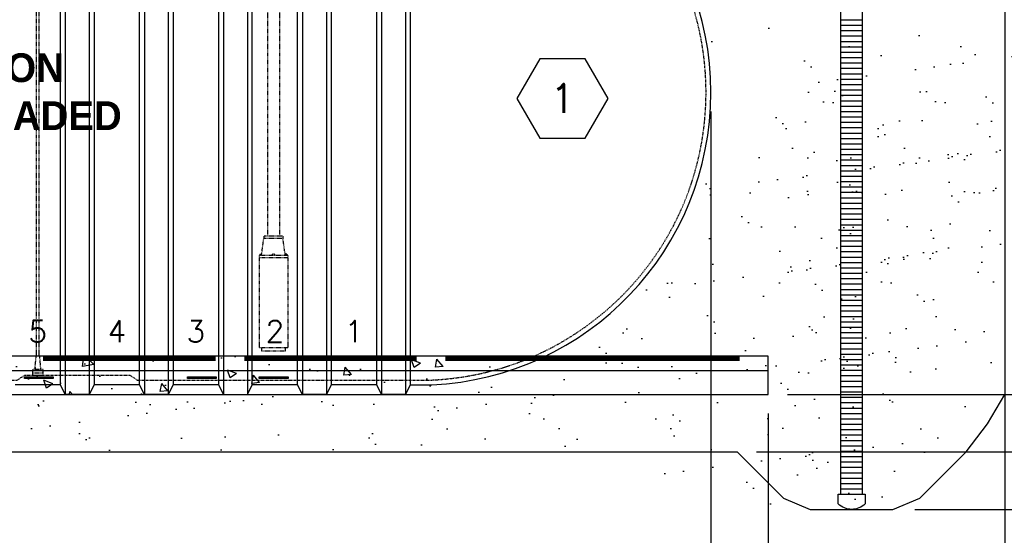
# Model space of a CAD drawing. Extents: x -169 to 6736, y -208 to 3022.
# Tile 391 of 656: x 1826 to 2032, y 762 to 870. Entities that reach past the tile are written whole.
import ezdxf
from ezdxf.enums import TextEntityAlignment as Align

# ---------------------------------------------------------------- set-up
doc = ezdxf.new("R2010")
doc.units = 0
doc.header["$MEASUREMENT"] = 0
doc.header["$PDSIZE"] = 1
doc.linetypes.add('HIDDEN3', pattern=[0.1875, 0.125, -0.0625])
doc.linetypes.add('HIDDEN5', pattern=[0.05, 0.025, -0.025])
doc.layers.get('0').update_dxf_attribs({"color": 255, "linetype": 'CONTINUOUS'})
doc.layers.get('DEFPOINTS').update_dxf_attribs({"linetype": 'CONTINUOUS'})
for name, color, linetype in [('CONCRETE-HATCH', 2, 'CONTINUOUS'), ('DIM', 3, 'CONTINUOUS'), ('PEAGRAVEL-HATCH', 3, 'CONTINUOUS'), ('PROBE', 2, 'CONTINUOUS'), ('PVC-4', 4, 'CONTINUOUS'), ('PVC-4-HATCH', 7, 'CONTINUOUS'), ('SUB-PUMP', 4, 'CONTINUOUS'), ('TANK-ANCHOR', 4, 'CONTINUOUS'), ('TANK-DESCRIPTION', 3, 'CONTINUOUS'), ('TANK-HOLE', 5, 'CONTINUOUS'), ('TANK-UST', 5, 'CONTINUOUS'), ('TANK-UST-RIB', 7, 'CONTINUOUS'), ('TANK-UST-RIB-NO.', 7, 'CONTINUOUS'), ('TEXT', 3, 'CONTINUOUS')]:
    doc.layers.add(name, color=color, linetype=linetype)
doc.styles.add('BOLD', font='bold', dxfattribs={"height": 7.2})
doc.styles.add('SIMPLEX', font='simplex')
doc.dimstyles.new('DIM64', dxfattribs={"dimscale": 64, "dimtxt": 0.09375, "dimasz": 0.09375, "dimexe": 0.0625, "dimexo": 0.0625, "dimgap": 0.046875, "dimtad": 1, "dimdec": 4, "dimzin": 3, "dimdsep": 46, "dimlunit": 4, "dimtxsty": 'SIMPLEX', "dimcen": 0, "dimclrd": 256, "dimclre": 256, "dimclrt": 256, "dimadec": 0, "dimazin": 0, "dimtfac": 1, "dimtdec": 4, "dimtmove": 0, "dimatfit": 3, "dimfxl": 1, "dimfrac": 2, "dimtolj": 1, "dimtzin": 0, "dimarcsym": 0})

# ---------------------------------------------------------------- blocks, each defined once
blk = doc.blocks.new('*D103')
at = {"layer": 'DEFPOINTS', "color": 0, "transparency": 16777216}
for p in [(1425.66, 854.52), (1970.41, 854.52), (1970.41, 719.02)]:
    blk.add_point(p, dxfattribs=at)
at = {"layer": 'DIM', "lineweight": -2, "transparency": 16777216}
for p, q in [((1425.66, 850.52), (1425.66, 715.02)), ((1970.41, 850.52), (1970.41, 715.02)), ((1431.66, 719.02), (1964.41, 719.02))]:
    blk.add_line(p, q, dxfattribs=at)
at = {"layer": 'DIM', "transparency": 16777216}
for points in [[(1431.66, 720.02), (1431.66, 718.02), (1425.66, 719.02)], [(1964.41, 720.02), (1964.41, 718.02), (1970.41, 719.02)]]:
    blk.add_solid(points, dxfattribs=at)
at = {"layer": 'DIM', "transparency": 16777216, "insert": (1698.04, 726.59), "char_height": 6, "attachment_point": 5, "style": 'SIMPLEX'}
blk.add_mtext('\\A1;45\'-4 3/4" (F.V. TANK LENGTH)', dxfattribs=at)
blk = doc.blocks.new('*D104')
at = {"layer": 'DEFPOINTS', "color": 0, "transparency": 16777216}
for p in [(1932.06, 917.52), (2172.84, 917.52), (1987.06, 791.52)]:
    blk.add_point(p, dxfattribs=at)
at = {"layer": 'DIM', "lineweight": -2, "transparency": 16777216}
for p, q in [((1936.06, 917.52), (2176.84, 917.52)), ((2172.84, 797.52), (2172.84, 911.52)), ((1991.06, 791.52), (2176.84, 791.52))]:
    blk.add_line(p, q, dxfattribs=at)
at = {"layer": 'DIM', "transparency": 16777216}
for points in [[(2171.84, 911.52), (2173.84, 911.52), (2172.84, 917.52)], [(2171.84, 797.52), (2173.84, 797.52), (2172.84, 791.52)]]:
    blk.add_solid(points, dxfattribs=at)
at = {"layer": 'DIM', "transparency": 16777216, "insert": (2165.27, 854.52), "char_height": 6, "attachment_point": 5, "rotation": 90, "style": 'SIMPLEX'}
blk.add_mtext('\\A1;10\'-6" O.D. (F.V.)', dxfattribs=at)
blk = doc.blocks.new('*D105')
at = {"layer": 'DEFPOINTS', "color": 0, "transparency": 16777216}
for p in [(1982.41, 791.52), (2009.01, 767.54), (2172.84, 767.54)]:
    blk.add_point(p, dxfattribs=at)
at = {"layer": 'DIM', "lineweight": -2, "transparency": 16777216}
for p, q in [((1986.41, 791.52), (2176.84, 791.52)), ((2172.84, 785.52), (2172.84, 773.54)), ((2013.01, 767.54), (2176.84, 767.54))]:
    blk.add_line(p, q, dxfattribs=at)
at = {"layer": 'DIM', "transparency": 16777216}
for points in [[(2171.84, 785.52), (2173.84, 785.52), (2172.84, 791.52)], [(2171.84, 773.54), (2173.84, 773.54), (2172.84, 767.54)]]:
    blk.add_solid(points, dxfattribs=at)
at = {"layer": 'DIM', "transparency": 16777216, "insert": (2166.27, 779.53), "char_height": 6, "attachment_point": 5, "rotation": 90, "style": 'SIMPLEX'}
blk.add_mtext("\\A1;2'", dxfattribs=at)
blk = doc.blocks.new('*D107')
at = {"layer": 'DEFPOINTS', "color": 0, "transparency": 16777216}
for p in [(1982.41, 791.52), (2153.96, 791.52), (1975.92, 779.53)]:
    blk.add_point(p, dxfattribs=at)
at = {"layer": 'DIM', "lineweight": -2, "transparency": 16777216}
for p, q in [((2153.96, 797.52), (2153.96, 803.52)), ((1986.41, 791.52), (2157.96, 791.52)), ((2153.96, 779.53), (2153.96, 791.52)), ((1979.92, 779.53), (2157.96, 779.53)), ((2153.96, 773.53), (2153.96, 767.53))]:
    blk.add_line(p, q, dxfattribs=at)
at = {"layer": 'DIM', "transparency": 16777216}
for points in [[(2152.96, 797.52), (2154.96, 797.52), (2153.96, 791.52)], [(2152.96, 773.53), (2154.96, 773.53), (2153.96, 779.53)]]:
    blk.add_solid(points, dxfattribs=at)
at = {"layer": 'DIM', "transparency": 16777216, "insert": (2147.39, 785.53), "char_height": 6, "attachment_point": 5, "rotation": 90, "style": 'SIMPLEX'}
blk.add_mtext("\\A1;1'", dxfattribs=at)
blk = doc.blocks.new('HEX')
at = {"color": 3}
blk.add_lwpolyline([(-0.0577, 0.1), (-0.1155, 0), (-0.0577, -0.1), (0.0577, -0.1), (0.1155, 0), (0.0577, 0.1)], close=True, dxfattribs=at)
at = {"color": 3, "style": 'SIMPLEX'}
blk.add_attdef('D#', text='', height=0.08, dxfattribs=at).set_placement((0, 0), align=Align.MIDDLE)
blk = doc.blocks.new('*D109')
at = {"layer": 'DEFPOINTS', "color": 0, "transparency": 16777216}
for p in [(1368.59, 978.3), (2031.81, 978.01), (1368.59, 700.52)]:
    blk.add_point(p, dxfattribs=at)
at = {"layer": 'DIM', "lineweight": -2, "transparency": 16777216}
for p, q in [((1368.59, 974.3), (1368.59, 696.52)), ((2031.81, 974.01), (2031.81, 696.52)), ((2025.81, 700.52), (1374.59, 700.52))]:
    blk.add_line(p, q, dxfattribs=at)
at = {"layer": 'DIM', "transparency": 16777216}
for points in [[(1374.59, 701.52), (1374.59, 699.52), (1368.59, 700.52)], [(2025.81, 701.52), (2025.81, 699.52), (2031.81, 700.52)]]:
    blk.add_solid(points, dxfattribs=at)
at = {"layer": 'DIM', "transparency": 16777216, "insert": (1700.2, 708.09), "char_height": 6, "attachment_point": 5, "style": 'SIMPLEX'}
blk.add_mtext('\\A1;55\'-3 1/4" (F.V. TANK SLAB)', dxfattribs=at)
blk = doc.blocks.new('*D111')
at = {"layer": 'DEFPOINTS', "color": 0, "transparency": 16777216}
for p in [(2031.81, 978.01), (1970.41, 719.02), (2031.81, 719.02)]:
    blk.add_point(p, dxfattribs=at)
at = {"layer": 'DIM', "lineweight": -2, "transparency": 16777216}
for p, q in [((2031.81, 974.01), (2031.81, 715.02)), ((1976.41, 719.02), (2025.81, 719.02))]:
    blk.add_line(p, q, dxfattribs=at)
at = {"layer": 'DIM', "transparency": 16777216}
for points in [[(1976.41, 720.02), (1976.41, 718.02), (1970.41, 719.02)], [(2025.81, 720.02), (2025.81, 718.02), (2031.81, 719.02)]]:
    blk.add_solid(points, dxfattribs=at)
at = {"layer": 'DIM', "transparency": 16777216, "insert": (2001.11, 726.59), "char_height": 6, "attachment_point": 5, "style": 'SIMPLEX'}
blk.add_mtext('\\A1;5\'-1 3/8"', dxfattribs=at)
blk = doc.blocks.new('*D112')
at = {"layer": 'DEFPOINTS', "color": 0, "transparency": 16777216}
for p in [(1982.41, 791.52), (1970.41, 719.02), (1970.41, 635.77)]:
    blk.add_point(p, dxfattribs=at)
at = {"layer": 'DIM', "lineweight": -2, "transparency": 16777216}
for p, q in [((1982.41, 787.52), (1982.41, 631.77)), ((1970.41, 715.02), (1970.41, 631.77)), ((1964.41, 635.77), (1958.41, 635.77)), ((1970.41, 635.77), (1982.41, 635.77)), ((1988.41, 635.77), (2036.27, 635.77))]:
    blk.add_line(p, q, dxfattribs=at)
at = {"layer": 'DIM', "transparency": 16777216}
for points in [[(1964.41, 636.77), (1964.41, 634.77), (1970.41, 635.77)], [(1988.41, 636.77), (1988.41, 634.77), (1982.41, 635.77)]]:
    blk.add_solid(points, dxfattribs=at)
at = {"layer": 'DIM', "transparency": 16777216, "insert": (2021.98, 642.34), "char_height": 6, "attachment_point": 5, "style": 'SIMPLEX'}
blk.add_mtext('\\A1;1\'-0"', dxfattribs=at)

msp = doc.modelspace()

# ---------------------------------------------------------------- hatches: boundary and pattern name
at = {"layer": 'CONCRETE-HATCH', "linetype": 'Continuous'}
h = msp.add_hatch(dxfattribs=at)
h.set_pattern_fill('AR-CONC', color=256, scale=2.67, style=0)
h.set_pattern_definition([(130, (2133.837, 658.424), (-19.15085, -1.6755), [2.0025, -22.0275]), (185, (2133.837, 658.424), (3.7047, 20.0835), [1.602, -17.622]), (79.5486, (2132.241, 658.284), (-15.4462, 18.408), [1.7019, -18.7205]), (133.816, (2133.837, 663.764), (-28.4953, -4.4194), [3.0038, -33.0412]), (83.3644, (2131.462, 663.396), (-24.9555, 26.009), [2.5528, -28.0807]), (188.816, (2133.837, 663.764), (-24.9555, 26.009), [2.403, -26.433]), (159, (2131.167, 662.429), (-15.9374, -10.7499), [2.0025, -22.0275]), (214, (2131.167, 662.429), (-6.4965, 19.3615), [1.602, -17.622]), (108.5486, (2129.839, 661.533), (-22.43394, 8.6116), [1.7019, -18.7205]), (142.5, (2133.837, 658.424), (-0.32467, 8.88827), [0, -17.4084, 0, -17.889, 0, -17.68875]), (172.5, (2133.837, 658.424), (-7.02396, 10.5308), [0, -10.1994, 0, -17.0079, 0, -6.74175]), (212.5, (2139.791, 658.424), (-14.25306, -0.60222), [0, -6.675, 0, -20.826, 0, -27.6345]), (222.5, (2142.461, 658.424), (-15.57107, 2.6728), [0, -8.6775, 0, -13.8306, 0, -19.6245])])
h.paths.add_polyline_path([(1698.03572, 791.52328), (1962.03572, 791.52328), (1962.03572, 799.52328), (1698.03572, 799.52328)])
at = {"layer": 'PEAGRAVEL-HATCH'}
h = msp.add_hatch(dxfattribs=at)
h.set_pattern_fill('AR-SAND', color=256, scale=7.5, style=0)
h.set_pattern_definition([(37.5, (1976.628, 854.523), (-0.47245, 14.4512), [0, -11.4, 0, -12.75, 0, -12.1875]), (7.5, (1976.628, 854.523), (13.2733, 21.1661), [0, -6.15, 0, -10.275, 0, -3.9375]), (327.5, (1967.403, 854.523), (23.35606, 0.04244), [0, -3.75, 0, -13.5, 0, -17.625]), (317.5, (1967.403, 854.523), (22.546, 6.5826), [0, -1.875, 0, -8.85, 0, -10.125])])
h.paths.add_polyline_path([(2148.18907, 982.01471), (2006.41709, 982.01471), (2006.41709, 978.01471), (1986.73254, 978.01471), (1986.73254, 946.07721), (1985.58004, 769.87114), (2011.23179, 768.70325), (2063.50672, 847.60977), (2065.73677, 853.03088), (2067.01001, 856.13125), (2068.85764, 860.79111), (2070.76335, 866.28076), (2071.72467, 868.85813), (2073.27975, 873.06289), (2074.0832, 874.37688), (2075.11992, 877.00486), (2076.72683, 879.63284), (2078.04865, 882.26082), (2079.95826, 884.76681), (2082.60189, 893.17634), (2084.96039, 897.17253), (2085.6426, 899.34269), (2088.87546, 908.84025), (2092.48691, 917.52328), (2095.38775, 924.30849)])
h.paths.add_polyline_path([(1979.78588, 867.55102), (2038.78588, 867.55102), (2038.78588, 886.55102), (1979.78588, 886.55102)])
h = msp.add_hatch(dxfattribs=at)
h.set_pattern_fill('AR-SAND', color=256, scale=7.5, style=0)
h.set_pattern_definition([(37.5, (1889.872, 854.523), (-0.47245, 14.4512), [0, -11.4, 0, -12.75, 0, -12.1875]), (7.5, (1889.872, 854.523), (13.2733, 21.166), [0, -6.15, 0, -10.275, 0, -3.9375]), (327.5, (1880.647, 854.523), (23.3561, 0.0424), [0, -3.75, 0, -13.5, 0, -17.625]), (317.5, (1880.647, 854.523), (22.546, 6.5826), [0, -1.875, 0, -8.85, 0, -10.125])])
edge = h.paths.add_edge_path()
edge.add_line((1987.37689, 978.01471), (1897.0206, 978.01471))
edge.add_line((1897.0206, 978.01471), (1897.0206, 976.75093))
edge.add_line((1897.0206, 976.75093), (1897.00608, 973.7036))
edge.add_line((1897.00608, 973.7036), (1892.87495, 973.7036))
edge.add_line((1892.87495, 973.7036), (1892.87495, 930.05404))
edge.add_line((1892.87495, 930.05404), (1890.16072, 930.05404))
edge.add_arc((1890.80992, 930.05404), 0.6492, 180, 270)
edge.add_line((1890.80992, 929.40484), (1890.80992, 929.05328))
edge.add_line((1890.80992, 929.05328), (1893.62111, 929.05328))
edge.add_arc((1893.62111, 923.05328), 6, 0, 90, ccw=False)
edge.add_line((1899.62111, 923.05328), (1899.62111, 915.52328))
edge.add_line((1899.62111, 915.52328), (1900.66072, 915.52328))
edge.add_line((1900.66072, 915.52328), (1901.66072, 917.52328))
edge.add_line((1901.66072, 917.52328), (1906.66072, 917.52328))
edge.add_line((1906.66072, 917.52328), (1907.66072, 915.52328))
edge.add_line((1907.66072, 915.52328), (1912.19673, 915.52328))
edge.add_arc((1909.34426, 854.52328), 61.06666, 0, 87.3226925, ccw=False)
edge.add_line((1970.41092, 854.52328), (1972.16709, 854.52328))
edge.add_line((1972.16709, 854.52328), (1997.56144, 946.07721))
edge.add_line((1997.56144, 946.07721), (1987.37689, 946.07721))
edge.add_line((1987.37689, 946.07721), (1987.37689, 978.01471))
h = msp.add_hatch(dxfattribs=at)
h.set_pattern_fill('AR-SAND', color=256, scale=7.5, style=0)
h.set_pattern_definition([(37.5, (1904.122, 767.535), (-0.47245, 14.4512), [0, -11.4, 0, -12.75, 0, -12.1875]), (7.5, (1904.122, 767.535), (13.2733, 21.166), [0, -6.15, 0, -10.275, 0, -3.9375]), (327.5, (1894.897, 767.535), (23.3561, 0.0424), [0, -3.75, 0, -13.5, 0, -17.625]), (317.5, (1894.897, 767.535), (22.546, 6.5826), [0, -1.875, 0, -8.85, 0, -10.125])])
h.paths.add_polyline_path([(1972.16709, 854.52328), (1970.41092, 854.52328, -0.287899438), (1935.87983, 799.52328), (1962.03572, 799.52328), (1962.03572, 791.52328), (1904.16072, 791.52328), (1904.16072, 779.52798), (1950.52883, 779.528), (1960.18569, 769.87114), (1965.78388, 767.53536), (1974.41709, 767.53536, -0.201565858), (1971.60459, 768.71718), (1971.60459, 770.68593), (1972.16709, 770.68593)])
h.paths.add_polyline_path([(2022.12297, 816.261), (2023.21152, 818.88898), (2025.80332, 824.14494), (2027.64334, 828.14009), (2032.12729, 835.70805), (2035.59053, 842.76425), (2038.11236, 847.60977), (2039.48799, 850.95033), (2040.9553, 854.52328), (1976.66709, 854.52328), (1976.66709, 770.68593), (1977.22959, 770.68593), (1977.22959, 768.71718, -0.201565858), (1974.41709, 767.53536), (1983.03835, 767.53536), (1988.63654, 769.87114), (1998.29339, 779.528), (2002.7708, 785.39639), (2006.41111, 791.52328), (2013.2072, 801.01872), (2017.92968, 808.90491)])
h = msp.add_hatch(dxfattribs=at)
h.set_pattern_fill('AR-SAND', color=256, scale=7.5, style=0)
h.set_pattern_definition([(37.5, (1643.872, 779.528), (-0.47245, 14.4512), [0, -11.4, 0, -12.75, 0, -12.1875]), (7.5, (1643.872, 779.528), (13.2733, 21.1661), [0, -6.15, 0, -10.275, 0, -3.9375]), (327.5, (1634.647, 779.528), (23.35606, 0.04244), [0, -3.75, 0, -13.5, 0, -17.625]), (317.5, (1634.647, 779.528), (22.546, 6.5826), [0, -1.875, 0, -8.85, 0, -10.125])])
h.paths.add_polyline_path([(1676.91072, 791.52328), (1674.41072, 791.52328), (1643.91072, 791.52328), (1643.91072, 779.5279), (1676.91072, 779.52791)])
h.paths.add_polyline_path([(1702.66067, 791.52328), (1700.16072, 791.52328), (1698.03572, 791.52328), (1676.91072, 791.52328), (1676.91072, 779.52791), (1702.66067, 779.52792)])
h.paths.add_polyline_path([(1768.66072, 791.52328), (1766.16072, 791.52328), (1702.66072, 791.52328), (1702.66072, 779.52792), (1768.66072, 779.52794)])
h.paths.add_polyline_path([(1785.16081, 791.52328), (1782.66072, 791.52328), (1768.66072, 791.52328), (1768.66072, 779.52794), (1785.16081, 779.52794)])
h.paths.add_polyline_path([(1805.16072, 791.52328), (1802.66072, 791.52328), (1785.16081, 791.52328), (1785.16081, 779.52794), (1805.16072, 779.52795)])
h.paths.add_polyline_path([(1904.16072, 791.52328), (1901.66072, 791.52328), (1805.16072, 791.52328), (1805.16072, 779.52795), (1904.16072, 779.52798)])

# ---------------------------------------------------------------- linework, layer by layer
at = {"layer": 'PROBE', "color": 1, "linetype": 'HIDDEN5'}
msp.add_line((1831.03592, 795.96177), (1828.78592, 795.96177), dxfattribs=at)
msp.add_lwpolyline([(1830.56762, 796.733), (1830.31417, 799.48443), (1829.50766, 799.48443), (1829.25422, 796.733)], dxfattribs=at)
msp.add_lwpolyline([(1831.03592, 795.52404), (1831.03592, 796.733), (1828.78592, 796.733), (1828.78592, 795.52404)], close=True, dxfattribs=at)
at = {"layer": 'PVC-4'}
for p, q in [((1997.56144, 770.68593), (1997.56144, 973.84563)), ((2002.06144, 770.68593), (2002.06144, 973.84563))]:
    msp.add_line(p, q, dxfattribs=at)
msp.add_lwpolyline([(2002.62394, 768.71718, -0.420204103), (1996.99894, 768.71718), (1996.99894, 770.68593), (2002.62394, 770.68593)], format="xyb", close=True, dxfattribs=at)
at = {"layer": 'PVC-4-HATCH', "linetype": 'Continuous'}
for points in [[(1997.56144, 869.68593), (2002.06144, 869.68593)], [(1997.56144, 868.56093), (2002.06144, 868.56093)], [(1997.56144, 867.43593), (2002.06144, 867.43593)], [(1997.56144, 866.31093), (2002.06144, 866.31093)], [(1997.56144, 865.18593), (2002.06144, 865.18593)], [(1997.56144, 864.06093), (2002.06144, 864.06093)], [(1997.56144, 862.93593), (2002.06144, 862.93593)], [(1997.56144, 861.81093), (2002.06144, 861.81093)], [(1997.56144, 860.68593), (2002.06144, 860.68593)], [(1997.56144, 859.56093), (2002.06144, 859.56093)], [(1997.56144, 858.43593), (2002.06144, 858.43593)], [(1997.56144, 857.31093), (2002.06144, 857.31093)], [(1997.56144, 856.18593), (2002.06144, 856.18593)], [(1997.56144, 855.06093), (2002.06144, 855.06093)], [(1997.56144, 853.93593), (2002.06144, 853.93593)], [(1997.56144, 852.81093), (2002.06144, 852.81093)], [(1997.56144, 851.68593), (2002.06144, 851.68593)], [(1997.56144, 850.56093), (2002.06144, 850.56093)], [(1997.56144, 849.43593), (2002.06144, 849.43593)], [(1997.56144, 848.31093), (2002.06144, 848.31093)], [(1997.56144, 847.18593), (2002.06144, 847.18593)], [(1997.56144, 846.06093), (2002.06144, 846.06093)], [(1997.56144, 844.93593), (2002.06144, 844.93593)], [(1997.56144, 843.81093), (2002.06144, 843.81093)], [(1997.56144, 842.68593), (2002.06144, 842.68593)], [(1997.56144, 841.56093), (2002.06144, 841.56093)], [(1997.56144, 840.43593), (2002.06144, 840.43593)], [(1997.56144, 839.31093), (2002.06144, 839.31093)], [(1997.56144, 838.18593), (2002.06144, 838.18593)], [(1997.56144, 837.06093), (2002.06144, 837.06093)], [(1997.56144, 835.93593), (2002.06144, 835.93593)], [(1997.56144, 834.81093), (2002.06144, 834.81093)], [(1997.56144, 833.68593), (2002.06144, 833.68593)], [(1997.56144, 832.56093), (2002.06144, 832.56093)], [(1997.56144, 831.43593), (2002.06144, 831.43593)], [(1997.56144, 830.31093), (2002.06144, 830.31093)], [(1997.56144, 829.18593), (2002.06144, 829.18593)], [(1997.56144, 828.06093), (2002.06144, 828.06093)], [(1997.56144, 826.93593), (2002.06144, 826.93593)], [(1997.56144, 825.81093), (2002.06144, 825.81093)], [(1997.56144, 824.68593), (2002.06144, 824.68593)], [(1997.56144, 823.56093), (2002.06144, 823.56093)], [(1997.56144, 822.43593), (2002.06144, 822.43593)], [(1997.56144, 821.31093), (2002.06144, 821.31093)], [(1997.56144, 820.18593), (2002.06144, 820.18593)], [(1997.56144, 819.06093), (2002.06144, 819.06093)], [(1997.56144, 817.93593), (2002.06144, 817.93593)], [(1997.56144, 816.81093), (2002.06144, 816.81093)], [(1997.56144, 815.68593), (2002.06144, 815.68593)], [(1997.56144, 814.56093), (2002.06144, 814.56093)], [(1997.56144, 813.43593), (2002.06144, 813.43593)], [(1997.56144, 812.31093), (2002.06144, 812.31093)], [(1997.56144, 811.18593), (2002.06144, 811.18593)], [(1997.56144, 810.06093), (2002.06144, 810.06093)], [(1997.56144, 808.93593), (2002.06144, 808.93593)], [(1997.56144, 807.81093), (2002.06144, 807.81093)], [(1997.56144, 806.68593), (2002.06144, 806.68593)], [(1997.56144, 805.56093), (2002.06144, 805.56093)], [(1997.56144, 804.43593), (2002.06144, 804.43593)], [(1997.56144, 803.31093), (2002.06144, 803.31093)], [(1997.56144, 802.18593), (2002.06144, 802.18593)], [(1997.56144, 801.06093), (2002.06144, 801.06093)], [(1997.56144, 799.93593), (2002.06144, 799.93593)], [(1997.56144, 798.81093), (2002.06144, 798.81093)], [(1997.56144, 797.68593), (2002.06144, 797.68593)], [(1997.56144, 796.56093), (2002.06144, 796.56093)], [(1997.56144, 795.43593), (2002.06144, 795.43593)], [(1997.56144, 794.31093), (2002.06144, 794.31093)], [(1997.56144, 793.18593), (2002.06144, 793.18593)], [(1997.56144, 792.06093), (2002.06144, 792.06093)], [(1997.56144, 790.93593), (2002.06144, 790.93593)], [(1997.56144, 789.81093), (2002.06144, 789.81093)], [(1997.56144, 788.68593), (2002.06144, 788.68593)], [(1997.56144, 787.56093), (2002.06144, 787.56093)], [(1997.56144, 786.43593), (2002.06144, 786.43593)], [(1997.56144, 785.31093), (2002.06144, 785.31093)], [(1997.56144, 784.18593), (2002.06144, 784.18593)], [(1997.56144, 783.06093), (2002.06144, 783.06093)], [(1997.56144, 781.93593), (2002.06144, 781.93593)], [(1997.56144, 780.81093), (2002.06144, 780.81093)], [(1997.56144, 779.68593), (2002.06144, 779.68593)], [(1997.56144, 778.56093), (2002.06144, 778.56093)], [(1997.56144, 777.43593), (2002.06144, 777.43593)], [(1997.56144, 776.31093), (2002.06144, 776.31093)], [(1997.56144, 775.18593), (2002.06144, 775.18593)], [(1997.56144, 774.06093), (2002.06144, 774.06093)], [(1997.56144, 772.93593), (2002.06144, 772.93593)], [(1997.56144, 771.81093), (2002.06144, 771.81093)]]:
    msp.add_lwpolyline(points, dxfattribs=at)
at = {"layer": 'SUB-PUMP', "color": 1, "linetype": 'HIDDEN5'}
for p, q in [((1877.8391, 945.89552), (1877.8391, 824.52328)), ((1880.3391, 945.89552), (1880.3391, 824.52328)), ((1877.0891, 824.52328), (1877.0891, 824.02328)), ((1881.0891, 824.52328), (1877.0891, 824.52328)), ((1881.0891, 824.52328), (1881.0891, 824.02328)), ((1876.5976, 820.52328), (1877.0891, 824.02328)), ((1881.0891, 824.02328), (1877.0891, 824.02328)), ((1881.5806, 820.52328), (1881.0891, 824.02328)), ((1882.0806, 820.52328), (1876.0976, 820.52328)), ((1876.0976, 820.52328), (1876.0976, 801.27328)), ((1876.28051, 820.77328), (1876.61825, 820.77328)), ((1876.28051, 820.77328), (1876.28051, 820.52328)), ((1879.3391, 820.77328), (1878.8391, 820.77328)), ((1878.8391, 820.77328), (1878.8391, 820.52328)), ((1879.3391, 820.77328), (1879.3391, 820.52328)), ((1881.89769, 820.77328), (1881.55995, 820.77328)), ((1881.89769, 820.77328), (1881.89769, 820.52328)), ((1882.0806, 820.52328), (1882.0806, 801.27328)), ((1882.0806, 820.02328), (1876.0976, 820.02328)), ((1882.0806, 801.27328), (1876.0976, 801.27328)), ((1876.5976, 801.27328), (1876.5976, 800.52328)), ((1881.5806, 800.52328), (1876.5976, 800.52328)), ((1881.5806, 801.27328), (1881.5806, 800.52328))]:
    msp.add_line(p, q, dxfattribs=at)
at = {"layer": 'TANK-ANCHOR', "color": 1}
for p, q in [((1609.01656, 796.52328), (1957.01656, 796.52328)), ((1783.01656, 796.52328), (1982.41092, 796.52328))]:
    msp.add_line(p, q, dxfattribs=at)
at = {"layer": 'TANK-ANCHOR'}
msp.add_lwpolyline([(1783.01656, 791.52328), (1982.41092, 791.52328), (1982.41092, 799.52328), (1783.01656, 799.52328)], close=True, dxfattribs=at)
at = {"layer": 'TANK-ANCHOR', "color": 3, "const_width": 1}
for points in [[(1867.01656, 799.02328), (1831.01656, 799.02328)], [(1909.01656, 799.02328), (1873.01656, 799.02328)], [(1976.41092, 799.02328), (1915.01656, 799.02328)]]:
    msp.add_lwpolyline(points, dxfattribs=at)
at = {"layer": 'TANK-HOLE', "linetype": 'Continuous'}
msp.add_lwpolyline([(1723.43325, 779.52791), (1975.92318, 779.528), (1985.58004, 769.87114), (1991.17824, 767.53536), (2008.4327, 767.53536), (2014.03089, 769.87114), (2023.68775, 779.528), (2028.16515, 785.39639), (2031.80547, 791.52328)], dxfattribs=at)
at = {"layer": 'TANK-UST'}
for p, q in [((1834.66072, 793.52328), (1825.16072, 793.52328)), ((1851.16072, 793.52328), (1841.66072, 793.52328)), ((1867.66072, 793.52328), (1858.16072, 793.52328)), ((1884.16072, 793.52328), (1874.66072, 793.52328)), ((1900.66072, 793.52328), (1891.16072, 793.52328))]:
    msp.add_line(p, q, dxfattribs=at)
msp.add_lwpolyline([(1907.66072, 793.52328), (1912.19673, 793.52328, 0.954330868), (1912.19673, 915.52328), (1907.66072, 915.52328)], format="xyb", dxfattribs=at)
at = {"layer": 'TANK-UST', "color": 2, "linetype": 'HIDDEN3'}
msp.add_lwpolyline([(1623.41887, 794.52328), (1682.68027, 794.52328), (1723.16321, 794.52328), (1724.66321, 795.52328), (1730.66321, 795.52328), (1732.16321, 794.52328), (1739.16321, 794.52328), (1740.66321, 795.52328), (1746.66321, 795.52328), (1748.16321, 794.52328), (1772.36912, 794.52328), (1773.87027, 795.52404), (1779.87027, 795.52404), (1781.37142, 794.52328), (1825.66072, 794.52328), (1827.16072, 795.52328), (1849.16072, 795.52328), (1850.66072, 794.52328), (1907.68027, 794.52328), (1912.17347, 794.52328, 0.9539575), (1912.17347, 914.52328), (1907.68027, 914.52328), (1682.68027, 914.52328), (1583.66092, 914.52328)], format="xyb", dxfattribs=at)
at = {"layer": 'TANK-UST', "color": 3}
for points in [[(1827.16072, 794.85661), (1827.16072, 795.18994), (1833.16072, 795.18994), (1833.16072, 794.85661)], [(1861.16072, 794.85661), (1861.16072, 795.18994), (1867.16072, 795.18994), (1867.16072, 794.85661)], [(1876.16072, 794.85661), (1876.16072, 795.18994), (1882.16072, 795.18994), (1882.16072, 794.85661)]]:
    msp.add_lwpolyline(points, close=True, dxfattribs=at)
at = {"layer": 'TANK-UST-RIB', "color": 7}
for p, q in [((1852.16092, 917.52328), (1852.16092, 791.52328)), ((1857.16092, 917.52328), (1857.16092, 791.52328)), ((1885.16092, 917.52328), (1885.16092, 791.52328)), ((1890.16092, 917.52328), (1890.16092, 791.52328)), ((1901.66092, 917.52328), (1901.66092, 791.52328)), ((1906.66092, 917.52328), (1906.66092, 791.52328)), ((1868.66092, 915.731), (1868.66092, 791.52328)), ((1873.66092, 915.731), (1873.66092, 791.52328))]:
    msp.add_line(p, q, dxfattribs=at)
at = {"layer": 'TANK-UST-RIB', "color": 5}
for points in [[(1890.16092, 791.52328), (1885.16092, 791.52328), (1884.16092, 793.52328), (1884.16092, 915.52328), (1885.16092, 917.52328), (1890.16092, 917.52328), (1891.16092, 915.52328), (1891.16092, 793.52328)], [(1906.66092, 791.52328), (1901.66092, 791.52328), (1900.66092, 793.52328), (1900.66092, 915.52328), (1901.66092, 917.52328), (1906.66092, 917.52328), (1907.66092, 915.52328), (1907.66092, 793.52328)], [(1868.66092, 791.52328), (1873.66092, 791.52328), (1874.66092, 793.52328), (1874.66092, 914.0435), (1873.66092, 915.731), (1868.66092, 915.731), (1867.66092, 914.0435), (1867.66092, 793.52328)]]:
    msp.add_lwpolyline(points, close=True, dxfattribs=at)

# ---------------------------------------------------------------- block references
at = {"layer": 'TEXT'}
ref = msp.add_blockref('HEX', (1939.44145, 853.257), dxfattribs=dict(at, xscale=82.50601499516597, yscale=82.50601499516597, zscale=82.50601499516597))
ref.add_attrib('D#', '1', dxfattribs={"layer": '0', "color": 0, "height": 6, "style": 'SIMPLEX'}).set_placement((1939.44145, 853.257), align=Align.MIDDLE)

# ---------------------------------------------------------------- texts
at = {"layer": 'TANK-UST-RIB-NO.', "style": 'SIMPLEX'}
for s, p in [('5', (1829.91072, 804.67179)), ('4', (1846.41072, 804.67179)), ('3', (1862.91072, 804.67179)), ('2', (1879.41072, 804.67179)), ('1', (1895.91072, 804.67179))]:
    msp.add_text(s, height=4.5, dxfattribs=at).set_placement(p, align=Align.MIDDLE)

# ---------------------------------------------------------------- dimensions: what is measured, and where the dimension line sits
at = {"layer": 'DIM'}
for base, p1, p2, angle, text, picture, middle in [((1368.58612, 700.52328), (2031.81144, 978.01471), (1368.58612, 978.29596), 180, '<> (F.V. TANK SLAB)', '*D109', (1700.19878, 708.09471)), ((2172.84096, 917.52328), (1987.05547, 791.52328), (1932.05547, 917.52328), 90, '<> O.D. (F.V.)', '*D104', (2165.26953, 854.52328)), ((1970.41092, 719.02328), (1425.66092, 854.52328), (1970.41092, 854.52328), 180, '<> (F.V. TANK LENGTH)', '*D103', (1698.03592, 726.59471))]:
    dim = msp.add_linear_dim(base=base, p1=p1, p2=p2, angle=angle, text=text, dimstyle='DIM64', dxfattribs=at)
    dim.commit()
    dim.dimension.update_dxf_attribs({"geometry": picture, "text_midpoint": middle})
dim = msp.add_linear_dim(base=(2031.81144, 719.02328), p1=(1970.41092, 719.02328), p2=(2031.81144, 978.01471), angle=0, dimstyle='DIM64', dxfattribs=at)
dim.commit()
dim.dimension.update_dxf_attribs({"geometry": '*D111', "text_midpoint": (2001.11118, 726.59471)})
for base, p1, p2, angle, text, picture, middle in [((2153.95803, 791.52328), (1975.92318, 779.528), (1982.41092, 791.52328), 90, "1'", '*D107', (2153.95803, 785.52564)), ((2172.84096, 767.53536), (1982.41092, 791.52328), (2009.0071, 767.53536), 270, "2'", '*D105', (2172.84096, 779.52932))]:
    dim = msp.add_linear_dim(base=base, p1=p1, p2=p2, angle=angle, text=text, dimstyle='DIM64', dxfattribs=at)
    dim.commit()
    dim.dimension.update_dxf_attribs({"geometry": picture, "text_midpoint": middle, "dimtype": 160})
dim = msp.add_linear_dim(base=(1970.41092, 635.77328), p1=(1982.41092, 791.52328), p2=(1970.41092, 719.02328), angle=0, dimstyle='DIM64', dxfattribs=at)
dim.commit()
dim.dimension.update_dxf_attribs({"geometry": '*D112', "text_midpoint": (2021.98234, 635.77328), "dimtype": 160})

# ---------------------------------------------------------------- next in the draw order: texts
at = {"layer": 'TANK-DESCRIPTION', "insert": (1761.19643, 862.68613), "char_height": 6, "width": 86.3997625, "attachment_point": 1, "style": 'BOLD', "bg_fill": 3, "box_fill_scale": 1.5, "bg_fill_color": 256, "bg_fill_transparency": 0}
msp.add_mtext('\\pi11.30089; 10,000 GALLON \\P\\pi1.55263;PREMIUM UNLEADED', dxfattribs=at)

# ---------------------------------------------------------------- next in the draw order: linework, layer by layer
at = {"layer": 'PROBE', "color": 1, "linetype": 'HIDDEN5'}
for p, q in [((1829.62967, 799.48443), (1829.62967, 905.81443)), ((1830.19217, 799.48443), (1830.19217, 905.81443))]:
    msp.add_line(p, q, dxfattribs=at)
at = {"layer": 'TANK-UST-RIB', "color": 7}
for p, q in [((1835.66092, 917.52328), (1835.66092, 791.52328)), ((1840.66092, 917.52328), (1840.66092, 791.52328))]:
    msp.add_line(p, q, dxfattribs=at)
at = {"layer": 'TANK-UST-RIB', "color": 5}
for points in [[(1840.66092, 791.52328), (1835.66092, 791.52328), (1834.66092, 793.52328), (1834.66092, 915.52328), (1835.66092, 917.52328), (1840.66092, 917.52328), (1841.66092, 915.52328), (1841.66092, 793.52328)], [(1857.16092, 791.52328), (1852.16092, 791.52328), (1851.16092, 793.52328), (1851.16092, 915.52328), (1852.16092, 917.52328), (1857.16092, 917.52328), (1858.16092, 915.52328), (1858.16092, 793.52328)]]:
    msp.add_lwpolyline(points, close=True, dxfattribs=at)

doc.saveas('drawing.dxf')
